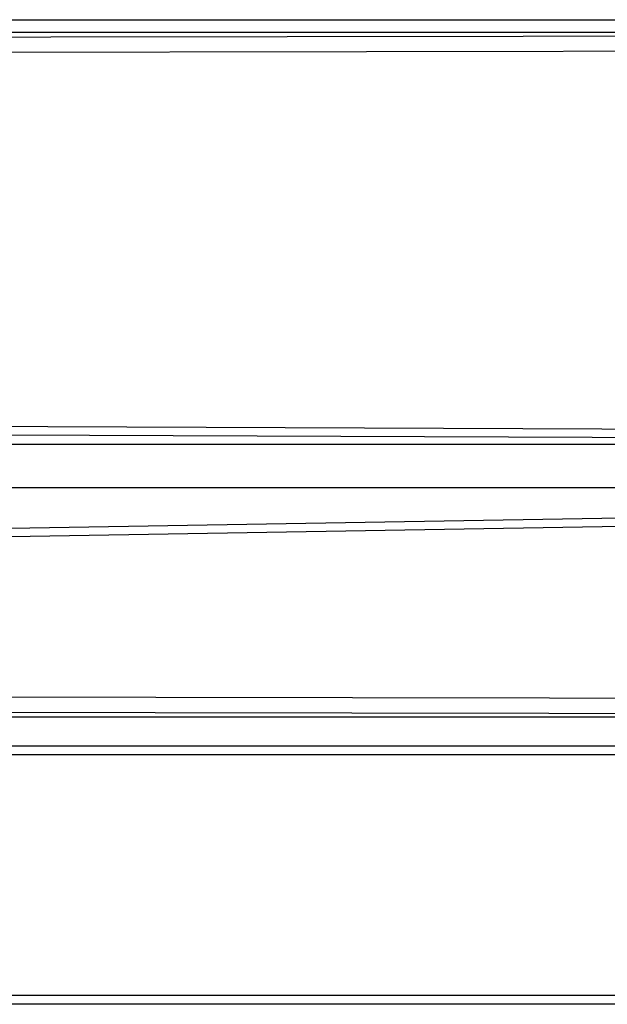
# Model space of a CAD drawing. Header units: millimetres. Extents: x 0 to 39025, y -31299 to 8400.
# Tile 329 of 373: x 14893 to 15024, y 3756 to 3976. Entities that reach past the tile are written whole.
import ezdxf

# ---------------------------------------------------------------- set-up
doc = ezdxf.new("R2010")
doc.units = ezdxf.units.MM

# ---------------------------------------------------------------- blocks, each defined once
blk = doc.blocks.new('Adapt 2 (spodaj)')
at = {"lineweight": 25}
for points in [[(40.6, 219.88), (40.6, 219.88), (945.6, 219.88), (945.6, 219.88)], [(40.6, 217.08), (40.6, 217.08), (945.6, 217.08), (945.6, 217.08)], [(609.27, 215.89), (609.27, 215.89), (872.87, 216.31), (872.87, 216.31)], [(873, 212.82), (873, 212.82), (609.43, 212.39), (609.43, 212.39)], [(872.93, 126.39), (872.93, 126.39), (554.99, 127.68), (554.99, 127.68)], [(555.08, 129.67), (555.08, 129.67), (873, 128.38), (873, 128.38)], [(881.21, 125.04), (881.21, 125.04), (500.48, 125.04), (500.48, 125.04)], [(881.15, 115.36), (881.15, 115.36), (500.59, 115.36), (500.59, 115.36)], [(586.67, 104.28), (586.67, 104.28), (872.93, 109.12), (872.93, 109.12)], [(873, 107.24), (873, 107.24), (586.76, 102.4), (586.76, 102.4)], [(650.23, 68.7), (650.23, 68.7), (869.89, 68.34), (869.89, 68.34)], [(870.49, 64.08), (870.49, 64.08), (47.45, 64.08), (47.45, 64.08)], [(869.73, 64.84), (869.73, 64.84), (650.07, 65.2), (650.07, 65.2)], [(957.49, 57.66), (957.49, 57.66), (54.51, 57.66), (54.51, 57.66)], [(957.49, 55.66), (957.49, 55.66), (54.51, 55.66), (54.51, 55.66)], [(957.49, 1.98), (957.49, 1.98), (6.52, 1.98), (6.52, 1.98)], [(957.49, -0.02), (957.49, -0.02), (6.52, -0.02), (6.52, -0.02)]]:
    blk.add_open_spline(points, degree=3, dxfattribs=at)

msp = doc.modelspace()

# ---------------------------------------------------------------- block references
at = {"color": 1}
msp.add_blockref('Adapt 2 (spodaj)', (14184.86, 3755.86), dxfattribs=at)

doc.saveas('drawing.dxf')
